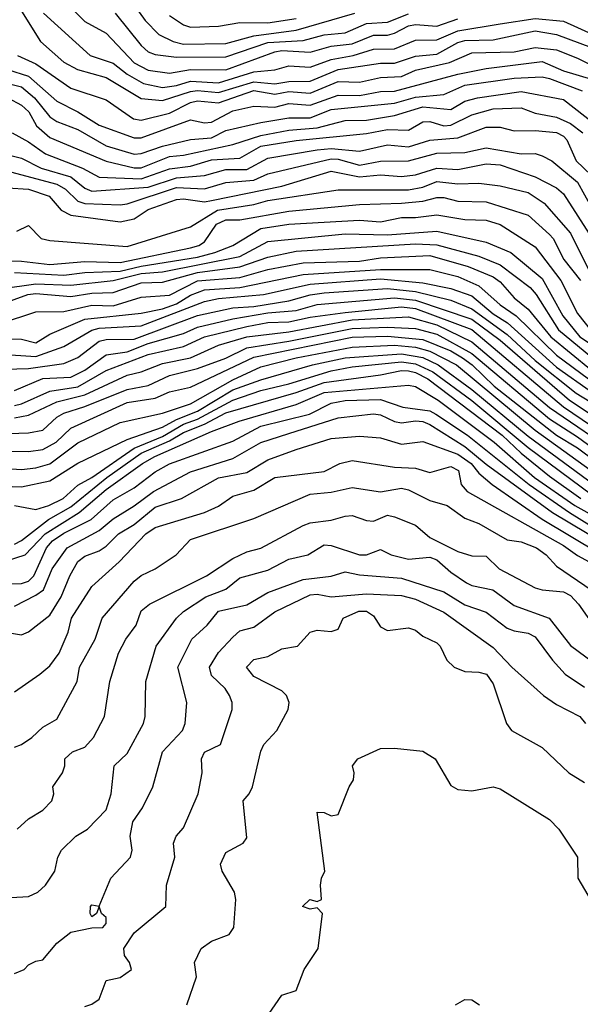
# Model space of a CAD drawing. Header units: metres. Extents: x -51132 to -49532, y -231222 to -229437.
# Tile 587 of 656: x -50160 to -50120, y -229989 to -229919. Entities that reach past the tile are written whole.
import ezdxf

# ---------------------------------------------------------------- set-up
doc = ezdxf.new("R2010")
doc.units = ezdxf.units.M
for name, color, linetype in [('CONTOUR_HALF', 8, 'Continuous'), ('CONTOUR_INDEX', 1, 'Continuous'), ('CONTOUR_INTER', 3, 'Continuous')]:
    doc.layers.add(name, color=color, linetype=linetype)

msp = doc.modelspace()

# ---------------------------------------------------------------- linework, layer by layer
at = {"layer": 'CONTOUR_HALF'}
for points, elevation in [([(-50157.08, -229916.832), (-50155.08, -229918.831), (-50153.58, -229919.668), (-50151.58, -229921.769), (-50150.58, -229922.305), (-50149.08, -229922.51), (-50147.58, -229922.261), (-50145.08, -229922.268), (-50141.58, -229921.004), (-50141.08, -229920.909), (-50139.08, -229921.015), (-50137.58, -229920.591), (-50136.08, -229920.435), (-50134.58, -229919.815), (-50133.58, -229919.811), (-50133.08, -229919.662), (-50132.08, -229919.137), (-50131.58, -229919.059), (-50130.08, -229919.169), (-50128.58, -229918.657)], 55.5), ([(-50151.533, -229917.759), (-50150.802, -229918.759), (-50149.819, -229919.759), (-50148.813, -229920.259), (-50148.08, -229920.456), (-50145.08, -229920.405), (-50143.08, -229919.861), (-50140.08, -229919.454), (-50135.891, -229918.259)], 54.5), ([(-50159.58, -229918.111), (-50158.234, -229920.259), (-50156.58, -229921.723), (-50155.598, -229922.259), (-50153.58, -229922.832), (-50151.08, -229924.324), (-50149.58, -229924.465), (-50147.58, -229923.812), (-50147.08, -229923.75), (-50145.58, -229923.899), (-50143.08, -229923.121), (-50141.58, -229923.275), (-50140.58, -229923.099), (-50139.08, -229923.075), (-50137.08, -229922.25), (-50134.08, -229921.811), (-50133.08, -229921.809), (-50131.58, -229921.306), (-50130.08, -229921.165), (-50128.58, -229920.335), (-50128.08, -229920.2), (-50126.08, -229920.151), (-50123.08, -229919.503), (-50121.58, -229919.76), (-50119.08, -229920.678)], 56.5), ([(-50160.58, -229922.256), (-50159.08, -229922.721), (-50157.08, -229924.508), (-50155.58, -229925.257), (-50154.08, -229926.213), (-50151.58, -229927.112), (-50151.08, -229927.118), (-50147.58, -229925.842), (-50146.58, -229926.036), (-50146.08, -229925.996), (-50144.58, -229925.197), (-50143.08, -229924.868), (-50141.58, -229924.921), (-50140.58, -229924.68), (-50139.08, -229924.786), (-50137.08, -229924.079), (-50135.58, -229924.109), (-50134.08, -229923.82), (-50133.08, -229923.801), (-50128.58, -229922.583), (-50126.58, -229922.194), (-50122.58, -229921.695), (-50121.08, -229922.352), (-50119.08, -229922.933)], 57.5), ([(-50160.567, -229924.259), (-50159.58, -229924.792), (-50159.067, -229925.259), (-50158.519, -229926.259), (-50157.58, -229927.081), (-50153.58, -229928.781), (-50151.58, -229929.242), (-50151.08, -229929.242), (-50149.08, -229928.45), (-50148.08, -229928.345), (-50144.58, -229927.597), (-50142.58, -229926.937), (-50140.58, -229926.568), (-50138.58, -229926.398), (-50136.58, -229925.885), (-50135.08, -229925.865), (-50133.08, -229925.527), (-50131.08, -229924.904), (-50129.08, -229925.109), (-50128.08, -229924.495), (-50127.19, -229924.259), (-50124.08, -229923.826), (-50121.08, -229924.383), (-50118.044, -229926.759)], 58.5), ([(-50162.08, -229927.939), (-50159.58, -229928.55), (-50158.197, -229929.259), (-50156.08, -229929.891), (-50155.08, -229930.69), (-50154.58, -229930.905), (-50150.58, -229930.628), (-50148.58, -229929.95), (-50146.58, -229929.798), (-50145.08, -229929.358), (-50143.58, -229929.366), (-50142.08, -229928.557), (-50138.58, -229927.957), (-50137.58, -229927.875), (-50135.58, -229928.062), (-50133.58, -229927.602), (-50132.08, -229927.747), (-50130.58, -229927.287), (-50128.58, -229927.113), (-50126.58, -229926.36), (-50125.58, -229926.364), (-50124.58, -229926.605), (-50123.08, -229926.581), (-50121.58, -229926.733), (-50121.08, -229926.982), (-50120.831, -229927.259), (-50120.179, -229928.759), (-50119.111, -229929.759)], 59.5), ([(-50160.58, -229930.667), (-50159.08, -229930.761), (-50157.622, -229931.259), (-50156.777, -229932.259), (-50156.08, -229932.602), (-50152.58, -229933.078), (-50151.58, -229932.861), (-50150.58, -229932.217), (-50148.58, -229931.507), (-50148.08, -229931.448), (-50146.58, -229931.66), (-50146.08, -229931.577), (-50141.08, -229930.547), (-50137.58, -229929.474), (-50135.58, -229929.888), (-50134.08, -229929.75), (-50132.58, -229929.864), (-50131.58, -229929.732), (-50130.08, -229929.279), (-50128.58, -229929.368), (-50126.58, -229928.959), (-50125.58, -229929.043), (-50123.08, -229929.887), (-50121.58, -229930.657), (-50121.08, -229931.092), (-50119.035, -229934.259)], 60.5), ([(-50162.58, -229935.844), (-50159.58, -229935.873), (-50157.58, -229936.128), (-50155.08, -229935.905), (-50152.58, -229935.98), (-50147.58, -229934.926), (-50146.979, -229934.759), (-50146.58, -229934.505), (-50145.724, -229933.259), (-50145.08, -229932.95), (-50144.08, -229932.949), (-50140.58, -229932.317), (-50135.58, -229931.859), (-50132.58, -229931.762), (-50131.08, -229931.62), (-50130.08, -229931.361), (-50129.58, -229931.362), (-50128.58, -229931.614), (-50126.58, -229931.656), (-50123.58, -229932.601), (-50122.08, -229933.976), (-50121.818, -229934.259), (-50121.058, -229935.759), (-50119.871, -229937.259)], 61.5), ([(-50161.08, -229937.857), (-50158.58, -229937.505), (-50156.08, -229937.599), (-50153.08, -229937.262), (-50151.08, -229936.749), (-50149.58, -229936.648), (-50144.08, -229935.557), (-50142.08, -229934.474), (-50136.58, -229933.947), (-50133.58, -229934.005), (-50130.08, -229933.752), (-50126.58, -229934.526), (-50124.829, -229935.259), (-50122.58, -229937.118), (-50121.12, -229939.759), (-50119.908, -229941.259), (-50118.08, -229942.482)], 62.5), ([(-50161.08, -229940.308), (-50158.58, -229939.476), (-50156.58, -229939.453), (-50154.58, -229939.009), (-50153.08, -229939.063), (-50151.08, -229938.452), (-50149.08, -229938.305), (-50147.08, -229937.292), (-50144.08, -229937.039), (-50142.08, -229936.471), (-50139.58, -229935.997), (-50135.58, -229935.886), (-50134.08, -229935.646), (-50130.58, -229935.477), (-50127.857, -229936.259), (-50126.08, -229937.001), (-50125.58, -229937.352), (-50124.58, -229938.49), (-50123.58, -229939.299), (-50121.981, -229941.259), (-50119.08, -229943.635)], 63.5), ([(-50161.08, -229942.506), (-50158.58, -229942.656), (-50156.58, -229941.961), (-50154.58, -229940.78), (-50154.08, -229940.643), (-50151.08, -229940.489), (-50146.58, -229938.745), (-50145.58, -229938.532), (-50142.4, -229938.259), (-50139.08, -229937.522), (-50134.08, -229937.144), (-50131.08, -229937.427), (-50129.08, -229937.826), (-50127.58, -229938.357), (-50126.08, -229939.623), (-50125.055, -229940.259), (-50121.58, -229943.421), (-50119.08, -229945.166)], 64.5), ([(-50160.08, -229945.07), (-50158.08, -229944.223), (-50156.08, -229944.124), (-50155.08, -229943.644), (-50153.58, -229942.552), (-50152.08, -229942.333), (-50150.58, -229941.746), (-50148.08, -229941.027), (-50147.08, -229940.571), (-50144.58, -229939.991), (-50142.08, -229939.555), (-50140.08, -229939.38), (-50138.58, -229938.96), (-50133.08, -229938.497), (-50131.58, -229938.649), (-50127.58, -229939.998), (-50125.58, -229941.504), (-50120.64, -229945.759), (-50118.391, -229947.259)], 65.5), ([(-50160.08, -229947.015), (-50159.08, -229946.841), (-50157.08, -229945.876), (-50155.08, -229945.39), (-50152.08, -229943.999), (-50151.08, -229943.749), (-50149.58, -229943.148), (-50147.58, -229942.766), (-50145.58, -229941.853), (-50143.58, -229941.252), (-50140.58, -229940.913), (-50136.08, -229940.064), (-50132.08, -229939.841), (-50130.08, -229940.399), (-50127.58, -229941.621), (-50122.08, -229946.281), (-50117.08, -229949.701)], 66.5), ([(-50162.58, -229949.381), (-50159.08, -229949.419), (-50158.08, -229949.267), (-50157.132, -229948.759), (-50156.08, -229947.747), (-50152.08, -229945.934), (-50150.08, -229945.633), (-50149.08, -229945.174), (-50147.58, -229944.842), (-50143.08, -229942.719), (-50136.08, -229941.295), (-50133.58, -229941.208), (-50131.08, -229941.452), (-50129.08, -229942.248), (-50128.251, -229942.759), (-50127.559, -229943.259), (-50126.012, -229944.759), (-50121.583, -229948.259), (-50120.08, -229949.156), (-50117.58, -229951.026)], 67.5), ([(-50161.58, -229951.865), (-50159.58, -229951.931), (-50157.58, -229951.5), (-50155.58, -229950.245), (-50152.08, -229948.557), (-50149.58, -229947.692), (-50148.58, -229947.141), (-50147.08, -229946.557), (-50144.58, -229945.04), (-50142.58, -229944.324), (-50138.9, -229943.259), (-50136.58, -229942.749), (-50132.58, -229942.467), (-50131.08, -229942.74), (-50129.976, -229943.259), (-50127.58, -229945.015), (-50123.58, -229948.326), (-50118.917, -229951.759)], 68.5), ([(-50160.08, -229956.005), (-50159.58, -229955.749), (-50157.674, -229954.259), (-50156.08, -229953.352), (-50153.527, -229951.259), (-50151.08, -229949.545), (-50149.08, -229948.664), (-50148.08, -229948.067), (-50146.58, -229947.474), (-50145.08, -229946.662), (-50140.08, -229945.226), (-50138.08, -229944.502), (-50134.08, -229943.973), (-50132.58, -229943.656), (-50132.08, -229943.671), (-50131.58, -229943.8), (-50130.726, -229944.259), (-50125.426, -229948.259), (-50124.08, -229949.539), (-50122.08, -229951.177), (-50119.84, -229952.759)], 69.5), ([(-50160.58, -229958.827), (-50159.58, -229958.796), (-50159.08, -229958.643), (-50158.721, -229958.259), (-50157.803, -229956.259), (-50157.385, -229955.759), (-50156.58, -229955.22), (-50154.64, -229954.259), (-50153.08, -229952.853), (-50151.58, -229951.998), (-50150.08, -229950.872), (-50149.08, -229950.294), (-50144.58, -229948.679), (-50142.58, -229947.604), (-50139.115, -229946.759), (-50137.58, -229945.971), (-50136.58, -229945.788), (-50134.08, -229945.711), (-50132.497, -229946.259), (-50130.58, -229946.515), (-50130.152, -229946.759), (-50127.903, -229948.259), (-50123.522, -229951.759), (-50120.648, -229953.759), (-50119.08, -229954.714)], 70.5), ([(-50160.732, -229962.259), (-50159.58, -229962.458), (-50159.08, -229962.248), (-50157.58, -229961.049), (-50156.768, -229959.759), (-50156.152, -229958.259), (-50155.58, -229957.248), (-50155.08, -229956.867), (-50154.08, -229956.481), (-50153.58, -229956.149), (-50152.684, -229955.259), (-50151.58, -229954.613), (-50150.08, -229953.369), (-50148.208, -229952.759), (-50145.58, -229951.285), (-50143.58, -229950.9), (-50142.08, -229950.009), (-50140.08, -229949.267), (-50137.58, -229948.491), (-50135.58, -229948.317), (-50134.08, -229948.444), (-50132.58, -229948.883), (-50131.08, -229948.715), (-50128.58, -229949.594), (-50127.627, -229950.259), (-50127.08, -229950.95), (-50126.154, -229951.759), (-50122.58, -229954.238), (-50118.58, -229956.625)], 71.5), ([(-50160.08, -229970.433), (-50159.58, -229970.25), (-50158.848, -229969.759), (-50158.08, -229969.025), (-50157.08, -229968.448), (-50155.638, -229965.759), (-50155.471, -229964.759), (-50154.353, -229962.759), (-50153.86, -229961.259), (-50151.58, -229958.637), (-50151.08, -229958.225), (-50150.08, -229957.754), (-50148.594, -229956.759), (-50147.58, -229955.661), (-50143.08, -229954.186), (-50139.08, -229952.454), (-50137.58, -229952.298), (-50136.08, -229951.972), (-50134.08, -229952.283), (-50132.58, -229952.025), (-50132.08, -229952.15), (-50130.58, -229952.888), (-50129.352, -229953.259), (-50128.08, -229954.166), (-50127.08, -229954.526), (-50125.08, -229955.706), (-50124.08, -229955.829), (-50122.996, -229956.259), (-50122.311, -229956.759), (-50121.58, -229957.575), (-50116.58, -229960.976)], 72.5), ([(-50161.58, -229981.193), (-50159.08, -229981.054), (-50158.415, -229980.759), (-50157.89, -229980.259), (-50157.218, -229979.259), (-50157.005, -229978.259), (-50156.751, -229977.759), (-50155.731, -229976.759), (-50154.908, -229976.259), (-50153.58, -229974.888), (-50153.212, -229973.759), (-50153, -229971.759), (-50152.08, -229970.885), (-50150.926, -229968.759), (-50150.794, -229968.259), (-50150.747, -229965.759), (-50150.026, -229963.259), (-50148.571, -229961.259), (-50148.08, -229960.789), (-50146.494, -229959.759), (-50145.08, -229959.204), (-50144.08, -229958.407), (-50142.08, -229957.853), (-50140.58, -229957.071), (-50139.252, -229956.759), (-50138.08, -229956.058), (-50137.58, -229956.104), (-50135.58, -229956.771), (-50135.08, -229956.759), (-50134.08, -229956.382), (-50133.316, -229956.759), (-50132.08, -229957.067), (-50130.58, -229956.931), (-50130.08, -229957.114), (-50129.08, -229958.005), (-50127.96, -229958.759), (-50127.58, -229958.946), (-50126.095, -229959.259), (-50124.58, -229960.371), (-50122.09, -229961.259), (-50120.58, -229963.209), (-50118.484, -229964.759)], 73.5), ([(-50155.08, -229988.872), (-50154.58, -229988.718), (-50154.08, -229988.359), (-50153.58, -229987.041), (-50152.58, -229986.807), (-50151.771, -229986.259), (-50151.912, -229985.759), (-50152.273, -229985.259), (-50152.307, -229984.759), (-50151.58, -229983.633), (-50149.338, -229981.759), (-50149.294, -229980.259), (-50148.685, -229978.259), (-50148.785, -229977.259), (-50148.599, -229976.759), (-50148.08, -229976.173), (-50147.03, -229973.759), (-50146.754, -229972.259), (-50146.802, -229971.259), (-50146.58, -229970.791), (-50145.448, -229970.259), (-50144.629, -229967.759), (-50144.61, -229967.259), (-50144.809, -229966.759), (-50145.111, -229966.259), (-50146.08, -229965.332), (-50146.226, -229964.759), (-50145.58, -229963.714), (-50144.58, -229962.611), (-50144.08, -229962.156), (-50143.08, -229961.906), (-50141.58, -229960.818), (-50139.08, -229959.597), (-50138.58, -229959.557), (-50137.58, -229959.738), (-50135.08, -229959.532), (-50132.58, -229959.653), (-50131.58, -229959.906), (-50129.58, -229960.834), (-50126.08, -229963.357), (-50124.757, -229964.759), (-50122.506, -229966.759), (-50121.58, -229967.402), (-50119.925, -229968.259), (-50119.504, -229968.759)], 74.5), ([(-50142.259, -229989.759), (-50141.08, -229988.078), (-50140.08, -229987.74), (-50139.502, -229986.259), (-50138.504, -229984.759), (-50138.201, -229982.259), (-50138.58, -229981.855), (-50139.08, -229981.949), (-50139.622, -229981.759), (-50139.102, -229981.259), (-50138.58, -229981.405), (-50138.259, -229981.259), (-50138.351, -229980.259), (-50138.281, -229979.759), (-50138.041, -229979.259), (-50138.58, -229975.061), (-50138.08, -229975.077), (-50137.58, -229975.328), (-50137.08, -229975.216), (-50136.3, -229973.259), (-50135.986, -229972.759), (-50135.946, -229972.259), (-50136.078, -229971.759), (-50135.696, -229971.259), (-50134.08, -229970.543), (-50133.08, -229970.517), (-50131.08, -229970.727), (-50130.205, -229971.259), (-50129.08, -229973.157), (-50128.58, -229973.453), (-50127.58, -229973.545), (-50126.08, -229973.255), (-50125.58, -229973.391), (-50122.08, -229975.574), (-50121.41, -229976.259), (-50120.075, -229978.259), (-50120.051, -229979.759), (-50118.873, -229981.759)], 75.5)]:
    msp.add_lwpolyline(points, dxfattribs=dict(at, elevation=elevation))
at = {"layer": 'CONTOUR_INDEX'}
for points, elevation in [([(-50152.927, -229918.259), (-50151.08, -229920.554), (-50150.58, -229920.996), (-50150.08, -229921.193), (-50148.58, -229921.365), (-50145.08, -229921.364), (-50142.08, -229920.344), (-50139.58, -229920.18), (-50138.08, -229919.777), (-50136.58, -229919.65), (-50135.08, -229918.975), (-50133.58, -229918.896), (-50132.08, -229918.289)], 55), ([(-50161.08, -229929.341), (-50157.08, -229930.413), (-50156.461, -229930.759), (-50155.58, -229931.625), (-50155.08, -229931.773), (-50152.58, -229931.888), (-50152.08, -229931.798), (-50148.58, -229930.651), (-50146.58, -229930.749), (-50145.08, -229930.278), (-50143.08, -229930.119), (-50142.08, -229929.677), (-50137.58, -229928.614), (-50137.08, -229928.63), (-50135.58, -229929.063), (-50134.08, -229928.765), (-50132.08, -229928.758), (-50130.08, -229928.211), (-50128.08, -229928.158), (-50126.58, -229927.816), (-50124.08, -229928.257), (-50123.08, -229928.234), (-50122.58, -229928.383), (-50121.899, -229928.759), (-50120.08, -229930.26), (-50117.587, -229934.759)], 60), ([(-50161.58, -229943.596), (-50159.08, -229943.512), (-50156.58, -229943.158), (-50155.58, -229942.723), (-50154.08, -229941.575), (-50153.58, -229941.452), (-50151.58, -229941.417), (-50147.08, -229939.74), (-50144.58, -229939.19), (-50143.08, -229939.094), (-50140.58, -229938.697), (-50139.08, -229938.267), (-50138.08, -229938.138), (-50133.58, -229937.825), (-50131.58, -229938.05), (-50129.08, -229938.663), (-50127.58, -229939.262), (-50125.08, -229941.088), (-50123.08, -229942.945), (-50120.173, -229945.259), (-50117.58, -229946.861)], 65), ([(-50160.58, -229957.167), (-50159.325, -229956.759), (-50157.917, -229955.259), (-50155.5, -229953.759), (-50153.58, -229952.109), (-50150.978, -229950.259), (-50150.121, -229949.759), (-50146.08, -229948.004), (-50144.122, -229947.259), (-50140.08, -229946.062), (-50138.08, -229945.21), (-50132.08, -229944.706), (-50131.58, -229944.791), (-50129.982, -229945.759), (-50125.995, -229948.759), (-50123.125, -229951.259), (-50120.275, -229953.259), (-50115.08, -229956.152)], 70), ([(-50147.829, -229988.759), (-50147.151, -229986.759), (-50147.294, -229985.759), (-50146.813, -229984.759), (-50146.08, -229984.237), (-50144.83, -229983.759), (-50144.508, -229983.259), (-50144.351, -229981.259), (-50144.464, -229980.759), (-50145.336, -229979.259), (-50145.448, -229978.759), (-50145.08, -229977.926), (-50143.828, -229977.259), (-50143.58, -229976.892), (-50143.843, -229974.259), (-50143.411, -229973.759), (-50143.179, -229973.259), (-50142.58, -229970.713), (-50142.363, -229970.259), (-50141.44, -229969.259), (-50140.65, -229967.759), (-50140.575, -229967.259), (-50140.758, -229966.759), (-50141.08, -229966.435), (-50143.08, -229965.415), (-50143.596, -229964.759), (-50143.08, -229964.204), (-50142.08, -229963.988), (-50141.08, -229963.455), (-50139.967, -229963.259), (-50139.08, -229962.272), (-50138.58, -229962.116), (-50137.58, -229962.221), (-50137.08, -229962.037), (-50136.722, -229961.259), (-50135.619, -229960.759), (-50135.076, -229960.759), (-50134.58, -229961.111), (-50134.08, -229961.873), (-50133.58, -229962.144), (-50132.08, -229961.949), (-50131.58, -229962.117), (-50131.08, -229962.55), (-50130.08, -229963.029), (-50129.846, -229963.259), (-50129.355, -229964.259), (-50128.844, -229964.759), (-50128.08, -229965.068), (-50127.08, -229965.1), (-50126.549, -229965.259), (-50126.08, -229965.939), (-50125.13, -229968.759), (-50124.778, -229969.259), (-50122.58, -229970.47), (-50120.697, -229972.259), (-50119.58, -229972.959)], 75)]:
    msp.add_lwpolyline(points, dxfattribs=dict(at, elevation=elevation))
at = {"layer": 'CONTOUR_INTER'}
for points, elevation in [([(-50158.022, -229918.259), (-50154.697, -229921.259), (-50153.08, -229921.797), (-50152.08, -229922.58), (-50150.919, -229923.259), (-50149.58, -229923.522), (-50148.58, -229923.394), (-50147.58, -229923.075), (-50145.58, -229923.192), (-50143.08, -229922.431), (-50141.58, -229922.285), (-50140.58, -229921.993), (-50139.08, -229922.092), (-50137.58, -229921.544), (-50136.01, -229921.259), (-50134.58, -229920.811), (-50133.08, -229920.78), (-50131.58, -229920.173), (-50130.08, -229920.134), (-50128.58, -229919.513), (-50125.58, -229918.996), (-50123.08, -229918.638), (-50121.08, -229918.827), (-50117.58, -229920.415)], 56), ([(-50149.08, -229918.421), (-50148.08, -229919.087), (-50147.58, -229919.237), (-50145.58, -229919.171), (-50144.08, -229918.921), (-50142.08, -229918.947), (-50140.08, -229918.623)], 54), ([(-50159.861, -229921.259), (-50158.58, -229921.849), (-50156.08, -229923.586), (-50153.58, -229924.417), (-50151.621, -229925.759), (-50151.08, -229925.847), (-50149.08, -229925.368), (-50147.58, -229924.61), (-50147.08, -229924.488), (-50145.58, -229924.622), (-50143.08, -229923.747), (-50141.58, -229924.016), (-50140.58, -229923.826), (-50139.08, -229923.925), (-50137.08, -229923.108), (-50135.58, -229923.143), (-50134.08, -229922.822), (-50132.58, -229922.745), (-50131.58, -229922.312), (-50129.164, -229921.759), (-50127.58, -229921.068), (-50124.58, -229921.004), (-50123.08, -229920.698), (-50121.58, -229920.856), (-50120.08, -229921.438), (-50118.447, -229922.259)], 57), ([(-50161.58, -229922.999), (-50159.58, -229923.484), (-50158.669, -229924.259), (-50157.58, -229925.614), (-50157.08, -229925.947), (-50155.58, -229926.53), (-50153.58, -229927.675), (-50151.58, -229928.268), (-50151.08, -229928.226), (-50149.58, -229927.702), (-50147.58, -229927.222), (-50146.08, -229927.113), (-50145.08, -229926.587), (-50142.58, -229926.015), (-50140.58, -229925.682), (-50139.08, -229925.687), (-50137.58, -229925.086), (-50133.08, -229924.649), (-50131.58, -229924.231), (-50129.58, -229924.028), (-50128.08, -229923.368), (-50124.58, -229922.861), (-50122.58, -229922.774), (-50122.08, -229922.883), (-50119.747, -229923.759)], 58), ([(-50160.246, -229926.759), (-50159.08, -229927.385), (-50157.878, -229928.259), (-50155.258, -229929.259), (-50154.08, -229929.917), (-50151.08, -229930.035), (-50149.08, -229929.307), (-50147.58, -229929.117), (-50146.08, -229928.666), (-50144.08, -229928.567), (-50142.58, -229927.707), (-50140.08, -229927.297), (-50135.08, -229926.814), (-50133.58, -229926.515), (-50132.08, -229926.556), (-50131.08, -229925.963), (-50130.58, -229925.946), (-50129.58, -229926.249), (-50129.08, -229926.221), (-50127.58, -229925.481), (-50126.08, -229925.058), (-50124.08, -229924.986), (-50123.08, -229925.365), (-50121.58, -229925.641), (-50120.58, -229926.086), (-50119.695, -229926.759)], 59), ([(-50159.922, -229933.759), (-50159.08, -229933.353), (-50158.178, -229934.259), (-50157.58, -229934.421), (-50152.08, -229934.841), (-50147.58, -229933.444), (-50145.668, -229932.259), (-50143.08, -229931.864), (-50142.08, -229931.574), (-50137.08, -229930.809), (-50132.08, -229930.812), (-50131.08, -229930.623), (-50130.08, -229930.217), (-50128.58, -229930.388), (-50127.08, -229930.327), (-50125.58, -229930.528), (-50123.58, -229930.993), (-50122.454, -229931.759), (-50120.58, -229933.888), (-50118.58, -229937.892)], 61), ([(-50160.08, -229936.695), (-50156.58, -229936.886), (-50155.08, -229936.693), (-50152.58, -229936.592), (-50151.08, -229936.236), (-50147.08, -229935.586), (-50145.843, -229935.259), (-50144.568, -229934.759), (-50142.58, -229933.57), (-50140.58, -229933.24), (-50135.58, -229932.967), (-50134.08, -229933.089), (-50132.58, -229932.779), (-50131.58, -229932.787), (-50130.08, -229932.594), (-50128.08, -229932.918), (-50126.58, -229932.956), (-50125.58, -229933.266), (-50123.08, -229934.863), (-50121.272, -229937.259), (-50120.08, -229939.602), (-50119.08, -229940.867)], 62), ([(-50161.08, -229938.974), (-50159.137, -229938.259), (-50158.58, -229938.189), (-50156.08, -229938.39), (-50154.58, -229938.162), (-50153.08, -229938.102), (-50151.08, -229937.422), (-50149.58, -229937.381), (-50147.08, -229936.681), (-50144.08, -229936.296), (-50142.08, -229935.608), (-50140.08, -229935.179), (-50131.58, -229934.658), (-50130.08, -229934.73), (-50127.08, -229935.52), (-50125.58, -229936.151), (-50123.455, -229937.759), (-50123.012, -229938.259), (-50121.431, -229940.759), (-50118.58, -229943.108)], 63), ([(-50161.08, -229941.398), (-50159.58, -229941.417), (-50158.58, -229941.68), (-50157.58, -229941.071), (-50155.08, -229940), (-50151.08, -229939.576), (-50149.58, -229939.26), (-50148.58, -229938.922), (-50147.58, -229938.294), (-50146.58, -229937.911), (-50144.08, -229937.754), (-50139.58, -229936.82), (-50134.08, -229936.463), (-50130.58, -229936.47), (-50128.58, -229936.981), (-50127.08, -229937.627), (-50125.58, -229938.983), (-50124.441, -229939.759), (-50121.58, -229942.567), (-50119.31, -229944.259)], 64), ([(-50160.08, -229946.155), (-50159.58, -229946.028), (-50157.58, -229945.129), (-50155.58, -229944.816), (-50153.58, -229943.648), (-50150.58, -229942.528), (-50148.08, -229941.955), (-50146.58, -229941.257), (-50143.58, -229940.516), (-50142.08, -229940.254), (-50140.58, -229940.199), (-50139.08, -229939.864), (-50136.58, -229939.522), (-50132.58, -229939.122), (-50131.58, -229939.254), (-50127.58, -229940.742), (-50121.08, -229946.232), (-50114.58, -229950.655)], 66), ([(-50162.58, -229948.201), (-50159.08, -229948.089), (-50158.08, -229947.901), (-50157.08, -229946.972), (-50156.58, -229946.686), (-50155.08, -229946.224), (-50152.08, -229944.997), (-50150.58, -229944.721), (-50149.08, -229944.008), (-50147.08, -229943.525), (-50145.08, -229942.772), (-50143.58, -229942.038), (-50140.58, -229941.572), (-50136.08, -229940.664), (-50133.58, -229940.586), (-50131.58, -229940.674), (-50130.08, -229941.069), (-50127.58, -229942.444), (-50122.08, -229947.099), (-50120.08, -229948.372), (-50116.815, -229950.759)], 67), ([(-50162.08, -229950.523), (-50159.58, -229950.688), (-50158.58, -229950.577), (-50157.58, -229950.297), (-50155.58, -229948.789), (-50152.58, -229947.342), (-50149.58, -229946.694), (-50147.58, -229946.02), (-50144.58, -229944.313), (-50142.58, -229943.397), (-50140.08, -229942.753), (-50136.08, -229941.99), (-50133.08, -229941.85), (-50131.58, -229941.993), (-50130.58, -229942.277), (-50128.675, -229943.259), (-50123.08, -229947.902), (-50118.58, -229951.145)], 68), ([(-50160.08, -229953.257), (-50158.58, -229953.542), (-50157.647, -229953.259), (-50156.636, -229952.759), (-50155.58, -229951.801), (-50154.58, -229951.265), (-50151.58, -229949.176), (-50149.58, -229948.34), (-50148.08, -229947.473), (-50147.08, -229947.127), (-50144.58, -229945.758), (-50142.58, -229945.073), (-50140.58, -229944.607), (-50137.58, -229943.686), (-50136.08, -229943.389), (-50132.58, -229943.035), (-50131.58, -229943.184), (-50130.35, -229943.759), (-50127.58, -229945.78), (-50123.58, -229949.124), (-50119.08, -229952.472)], 69), ([(-50160.08, -229960.404), (-50158.58, -229959.635), (-50158.035, -229959.259), (-50157.419, -229957.759), (-50156.343, -229956.259), (-50154.08, -229955.041), (-50153.08, -229954.2), (-50151.58, -229953.29), (-50150.213, -229952.259), (-50147.58, -229950.863), (-50144.58, -229949.911), (-50142.58, -229948.781), (-50140.58, -229948.126), (-50137.08, -229947.018), (-50134.58, -229946.742), (-50134.08, -229946.814), (-50133.08, -229947.282), (-50132.58, -229947.383), (-50131.58, -229947.244), (-50131.08, -229947.287), (-50130.58, -229947.5), (-50128.08, -229949.067), (-50126.58, -229950.325), (-50121.858, -229953.759), (-50116.813, -229956.759)], 71), ([(-50160.08, -229966.515), (-50158.294, -229965.259), (-50157.58, -229964.645), (-50156.901, -229963.759), (-50156.271, -229962.259), (-50156.034, -229961.259), (-50154.58, -229959.012), (-50152.64, -229957.259), (-50150.742, -229955.259), (-50150.08, -229954.818), (-50146.58, -229953.744), (-50145.58, -229953.305), (-50144.58, -229952.585), (-50143.08, -229952.166), (-50141.58, -229951.259), (-50138.08, -229950.83), (-50136.963, -229950.259), (-50136.08, -229950.054), (-50133.08, -229950.526), (-50131.58, -229950.589), (-50130.58, -229950.899), (-50129.08, -229950.482), (-50128.542, -229950.759), (-50128.353, -229951.759), (-50127.924, -229952.259), (-50121.08, -229956.103), (-50120.08, -229956.82), (-50117.08, -229958.436)], 72), ([(-50159.889, -229976.259), (-50159.08, -229975.532), (-50158.08, -229974.923), (-50157.439, -229974.259), (-50157.3, -229973.759), (-50157.362, -229973.259), (-50156.671, -229972.259), (-50156.505, -229971.759), (-50156.519, -229971.259), (-50155.962, -229970.759), (-50155.08, -229970.446), (-50154.465, -229969.759), (-50153.699, -229968.259), (-50153.303, -229965.759), (-50152.701, -229963.759), (-50152.167, -229962.759), (-50151.444, -229961.759), (-50151.08, -229960.737), (-50150.493, -229960.259), (-50146.446, -229958.259), (-50144.58, -229957.014), (-50143.58, -229956.541), (-50142.58, -229956.279), (-50139.58, -229954.677), (-50139.08, -229954.483), (-50137.58, -229954.308), (-50136.58, -229954.013), (-50136.08, -229953.969), (-50135.08, -229954.325), (-50134.58, -229954.377), (-50133.58, -229953.951), (-50133.08, -229954.054), (-50131.58, -229954.643), (-50130.58, -229955.54), (-50128.58, -229956.521), (-50127.58, -229956.844), (-50126.58, -229956.849), (-50125.642, -229957.759), (-50123.08, -229959.105), (-50122.58, -229959.26), (-50121.08, -229959.39), (-50120.58, -229959.659), (-50120.011, -229960.259), (-50118.604, -229962.259)], 73), ([(-50160.08, -229986.533), (-50159.396, -229986.259), (-50159.08, -229985.926), (-50158.58, -229985.665), (-50158.08, -229985.556), (-50157.08, -229984.376), (-50156.08, -229983.604), (-50154.58, -229983.287), (-50153.812, -229983.259), (-50153.58, -229982.974), (-50153.58, -229982.546), (-50153.912, -229982.259), (-50154.08, -229981.773), (-50154.248, -229982.259), (-50154.58, -229982.511), (-50154.7, -229982.259), (-50154.688, -229981.759), (-50154.58, -229981.66), (-50154.08, -229981.75), (-50153.248, -229979.759), (-50151.851, -229978.259), (-50151.733, -229977.759), (-50151.857, -229976.759), (-50151.667, -229975.759), (-50150.987, -229974.759), (-50150.255, -229973.259), (-50149.572, -229970.759), (-50148.152, -229969.259), (-50147.946, -229968.759), (-50147.832, -229967.259), (-50148.48, -229964.759), (-50147.485, -229962.759), (-50146.387, -229961.759), (-50145.58, -229960.768), (-50143.58, -229960.325), (-50142.08, -229959.44), (-50139.58, -229958.507), (-50137.58, -229958.271), (-50136.58, -229957.977), (-50135.58, -229958.176), (-50132.58, -229958.42), (-50129.58, -229959.402), (-50128.08, -229960.312), (-50126.58, -229960.83), (-50125.08, -229961.979), (-50124.58, -229962.178), (-50123.58, -229962.325), (-50123.08, -229962.603), (-50121.867, -229964.259), (-50120.951, -229965.259), (-50119.58, -229966.165)], 74), ([(-50128.754, -229988.759), (-50128.08, -229988.374), (-50127.58, -229988.402), (-50127.055, -229988.759)], 76)]:
    msp.add_lwpolyline(points, dxfattribs=dict(at, elevation=elevation))

doc.saveas('drawing.dxf')
